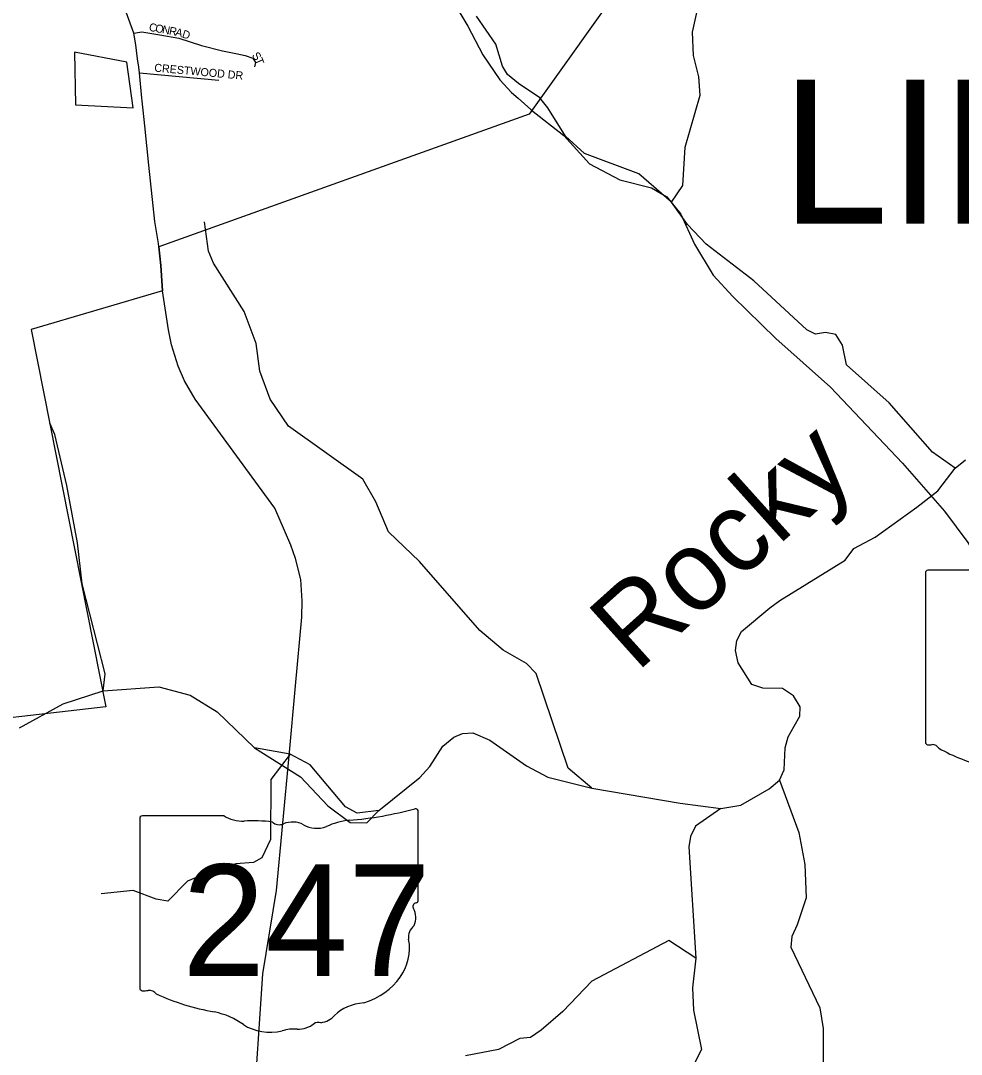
# Model space of a CAD drawing. Extents: x 1525783 to 1900577, y 218250 to 627376.
# Drawn here: x 1653092 to 1658967, y 429415 to 435875 of the extents above; entities that cross this region are included whole.
import ezdxf

# ---------------------------------------------------------------- set-up
doc = ezdxf.new("R2010")
doc.units = 0
for name, color, linetype in [('GM_X_City_Street', 7, 'Continuous'), ('GM_X_City_Street_Text', 7, 'Continuous'), ('GM_X_Corporation', 7, 'Continuous'), ('GM_X_Major_River', 7, 'Continuous'), ('GM_X_Major_River_Text', 7, 'Continuous'), ('GM_X_Minor_River', 7, 'Continuous'), ('GM_X_State_Location', 7, 'Continuous'), ('GM_X_State_Route', 7, 'Continuous'), ('GM_X_State_Shield', 7, 'Continuous'), ('GM_X_Township_Text', 7, 'Continuous')]:
    doc.layers.add(name, color=color, linetype=linetype)

msp = doc.modelspace()

# ---------------------------------------------------------------- linework, layer by layer
at = {"layer": 'GM_X_City_Street'}
for points in [[(1653799, 435796.8), (1653848, 435805.9), (1653960.5, 435785.9), (1654078.5, 435766), (1654220.1, 435720.6), (1654352.6, 435686.1), (1654436.1, 435669.7), (1654493.1, 435657.6), (1654541.1, 435641.1), (1654559, 435612.9), (1654552.7, 435586.8)], [(1653833.7, 435548.1), (1654329.2, 435502.6)]]:
    msp.add_lwpolyline(points, dxfattribs=at)
at = {"layer": 'GM_X_Corporation'}
msp.add_lwpolyline([(1656896.6, 436173.4), (1656267.8, 435291.1), (1653955, 434461.3), (1653966.5, 434344.3), (1653976.5, 434186.5), (1653156.5, 433944.8), (1653623, 431587), (1652498.3, 431458.2)], dxfattribs=at)
msp.add_lwpolyline([(1653427.7, 435677.7), (1653433.5, 435349.3), (1653793.5, 435330.4), (1653753.9, 435616.3)], close=True, dxfattribs=at)
at = {"layer": 'GM_X_Major_River'}
for points in [[(1655329, 430939.9), (1655584.2, 431144.9), (1655647.5, 431214), (1655727.9, 431341), (1655797, 431398), (1655851.4, 431421.1), (1655915.6, 431424), (1656022.8, 431378.1), (1656252.2, 431217.8), (1656385.1, 431147.3), (1656660.1, 431078.5), (1657211, 430984.8), (1657464.7, 430952.4), (1657589.1, 430972.4), (1657767.1, 431073.6), (1657832.2, 431128.7), (1657861.4, 431194.3), (1657867.9, 431330.6), (1657885.1, 431400.5), (1657922.4, 431466), (1657959.5, 431529.6), (1657960.6, 431587.7), (1657919.8, 431656.6), (1657850.5, 431701.9), (1657728.4, 431704), (1657658.8, 431727.2), (1657573.1, 431863), (1657556.5, 431939.5), (1657565.6, 432001.5), (1657594.6, 432057.2), (1657771.5, 432206.6), (1657834.4, 432251.6), (1658241.3, 432503.4), (1658296.7, 432576.6), (1658430.1, 432646.5), (1658689.7, 432834.6), (1658821.7, 432936.6), (1658928.3, 433079.2), (1658993.3, 433130.2)], [(1653083.2, 431456.3), (1653356.2, 431606.1), (1653605.9, 431688), (1653954.7, 431712.2), (1654150, 431660.7), (1654318.3, 431555.6), (1654552.5, 431331)], [(1654552.5, 431331), (1654839.5, 431149.6), (1655010.4, 430968.2), (1655150.7, 430863.5), (1655254.8, 430861.8), (1655329, 430939.9)], [(1655329, 430939.9), (1655193.8, 430923), (1655120.4, 430962.3), (1654898.9, 431224.8), (1654774, 431291.1), (1654552.5, 431331)]]:
    msp.add_lwpolyline(points, dxfattribs=at)
at = {"layer": 'GM_X_Minor_River'}
for points in [[(1657156.3, 434741.6), (1657228.2, 434844.6), (1657242.5, 435085), (1657336.4, 435410.3), (1657328.5, 435524.7), (1657294.8, 435657.6), (1657287.4, 435804.1), (1657328.8, 435989.9), (1657486.7, 436420.3), (1657491.3, 436680.9), (1657501.7, 436923.4), (1657590, 437158.5), (1657764.5, 437398.1), (1657975.4, 437549)], [(1658928.3, 433079.2), (1658788, 433177.8), (1658517.2, 433487.2), (1658249.2, 433724.4), (1658225.4, 433847.1), (1658182.5, 433914), (1658118.7, 433927.2), (1658056.4, 433916.2), (1658002.8, 433943.2), (1657672, 434249.6), (1657373.8, 434479.2), (1657257.9, 434601.5), (1657156.3, 434741.6), (1656953.2, 434917.5), (1656613.1, 435045.6), (1656494.9, 435153.9), (1656384, 435330.2), (1656335.1, 435393.2), (1656200.5, 435481.7), (1656133.5, 435539), (1656100.3, 435589.7), (1656058.8, 435728.8), (1655939.8, 435903.2)], [(1656660.1, 431078.5), (1656512.2, 431203.3), (1656312.6, 431794.3), (1656251.7, 431857.5), (1656105, 431940.2), (1655959.1, 432065), (1655582.4, 432494.5), (1655389.5, 432680.3), (1655310.8, 432868.1), (1655229.3, 433009.9), (1654764.7, 433340.6), (1654649.6, 433509), (1654584.7, 433684.6), (1654561.7, 433857.4), (1654487.2, 434057.2), (1654296.4, 434359.2), (1654265.7, 434433.9), (1654239, 434616.9)], [(1653605.9, 431688), (1653619.8, 431794.1), (1653475.8, 432356), (1653446.3, 432611.2), (1653380.7, 432971.2), (1653304.3, 433289.3), (1653273.5, 433360)], [(1654774, 431291.1), (1654655, 431132.7), (1654652.3, 430757.8), (1654598.2, 430642.4), (1654545.6, 430613.2), (1654435.3, 430605), (1654298.5, 430567.2), (1654133.1, 430497.9), (1654010.7, 430373.6), (1653938.8, 430384.9), (1653793.7, 430439.5), (1653595.1, 430418.8)], [(1657832.2, 431128.7), (1657952.5, 430801.7), (1657990.9, 430602.5), (1657997.2, 430393.9), (1657942.1, 430224.3), (1657908.7, 430152.7), (1657901.5, 430084.6), (1658082.9, 429706.5), (1658104.6, 429577.8), (1658105.1, 429273), (1658122.2, 429220.5), (1658299, 429035), (1658431.7, 428958.5), (1658668.7, 428553.4), (1658719.7, 428494.3)], [(1657464.7, 430952.4), (1657306.5, 430840.8), (1657275.3, 430777.2), (1657266.1, 430711.1), (1657309.7, 430016.5), (1657288.3, 429830.4), (1657293.8, 429691.9), (1657343.4, 429446.4), (1657277, 429315.1)], [(1657309.7, 430016.5), (1657139.5, 430127.7), (1656658.4, 429873.2), (1656478.8, 429683.7), (1656342.6, 429565.7), (1656275.7, 429520.8), (1656209.5, 429513.9), (1656076.1, 429445.9), (1655871.2, 429405.3)]]:
    msp.add_lwpolyline(points, dxfattribs=at)
at = {"layer": 'GM_X_State_Route'}
for points in [[(1653814.6, 435689.6), (1653809.9, 435724.2), (1653799, 435796.8), (1653704.6, 436054.6), (1653622.7, 436273), (1653601.6, 436331.8), (1653595.6, 436396.5), (1653601.6, 436479.2), (1653616.7, 436557), (1653624, 436602.1)], [(1655517.9, 436327.6), (1655542.6, 436308.5), (1655628.4, 436235.9), (1655687, 436161), (1655756, 436057.4), (1655884.7, 435840.8), (1655978.9, 435661.8), (1656085.6, 435504.9), (1656157.8, 435426.4), (1656199.2, 435390.1)], [(1653821.6, 435637.3), (1653814.6, 435689.6)], [(1653828.7, 435584.9), (1653821.6, 435637.3)], [(1653850.1, 435374.6), (1653848.4, 435390.7), (1653833.7, 435548.1), (1653828.7, 435584.9)], [(1653866.8, 435216.9), (1653850.1, 435374.6)], [(1656199.2, 435390.1), (1656279.1, 435320.1)], [(1656279.1, 435320.1), (1656283.3, 435316.5), (1656484.2, 435156.4), (1656645.2, 434979.5), (1656834.7, 434879.8), (1657032.6, 434830.2), (1657128.4, 434773.3), (1657215.7, 434666.4), (1657300.5, 434479.1), (1657417.3, 434285.6), (1657540.5, 434150.3), (1657808.9, 433889.5), (1658149.2, 433584), (1658600.4, 433109.2), (1658862.6, 432810.3), (1659007.3, 432614.6), (1659454.7, 431890.9), (1659761.4, 431387), (1660281.9, 430444.7), (1660411.7, 430224.9)], [(1653951.7, 434482), (1653929.6, 434620.9), (1653892.7, 434972.6), (1653866.8, 435216.9)], [(1653974.4, 434218.8), (1653966.5, 434344.3), (1653954.9, 434462.2), (1653951.7, 434482)], [(1654768, 431280.8), (1654808.3, 431718.4), (1654847.6, 432147.6), (1654850.6, 432250.4), (1654841.6, 432383.4), (1654808.3, 432513.4), (1654778.1, 432598.1), (1654738.8, 432688.7), (1654678.4, 432827.8), (1654180.7, 433510.6), (1654114.3, 433623.5), (1654076.1, 433716.5), (1654034.6, 433849.4), (1654014.7, 433942.4), (1653976.5, 434186.5), (1653974.4, 434218.8)], [(1655460.8, 422723.9), (1655566.8, 423732), (1655552.5, 423929.2), (1655401.5, 424457.7), (1655132.9, 425439.2), (1654852.5, 426511), (1654815.3, 426817.4), (1654544.7, 429013.7), (1654603.4, 429918.4), (1654690.4, 430439.7), (1654768, 431280.8)]]:
    msp.add_lwpolyline(points, dxfattribs=at)
at = {"layer": 'GM_X_State_Shield'}
for p, q in [((1658744.2, 432423.5), (1658744.2, 431366.9)), ((1659165.6, 432441.7), (1658757.9, 432441.7)), ((1655575.4, 430379.6), (1655575.4, 430932.3)), ((1653835.2, 430887.9), (1653835.2, 429831.3)), ((1654362, 430906.1), (1653852.3, 430906.1)), ((1655575.2, 430379.7), (1655575.4, 430379.6))]:
    msp.add_line(p, q, dxfattribs=at)
for centre, radius, start, end in [((1658760.1, 432425.8), 16.1, 98.1301, 188.1301), ((1658760.2, 431364.6), 16.3, 171.95839, 258.30661), ((1658762.7, 431472.7), 124.2, 267.33899, 280.60386), ((1658788.1, 431305.9), 44.8, 29.74838, 93.27175), ((1659353.4, 432255.3), 1066.1, 240.41292, 257.1985)]:
    msp.add_arc(centre, radius, start, end, dxfattribs=at)
for centre, major_axis, start_param, end_param in [((1654955.5, 432346.7), (1845.5, 0), 4.814394, 5.042369), ((1655556.1, 430934.6), (19.4, 0), 6.141152, 7.989035), ((1653855.1, 430890.2), (20.2, 0), 1.712693, 3.28349), ((1654483.3, 431028.8), (195.5, 0), 4.042523, 4.731795), ((1654548.2, 430312.9), (702, 0), 1.404758, 1.657858), ((1654707.5, 430895.7), (56.4, 0), 3.836095, 5.185415), ((1654790.4, 430773.5), (117.3, 0), 0.950623, 2.079405), ((1655190.9, 430583.4), (371.3, 0), 1.699011, 2.107814), ((1654941.7, 430941), (141.1, 0), 4.081561, 5.145723), ((1655570.9, 430339), (30, 0), 1.883978, 3.671073), ((1655554.7, 430377.4), (20.7, 0), 5.05454, 6.418171), ((1655380.2, 430269.1), (180, 0), 5.934695, 6.695948), ((1655644.8, 430148.2), (130.9, 0), 2.387724, 3.262537), ((1655058.9, 430077.9), (461.6, 0), 5.101752, 6.440018), ((1653855.3, 429829), (20.3, 0), 3.00124, 4.508301), ((1653858.4, 429937.1), (155.2, 0), 4.665946, 4.897461), ((1653890.2, 429770.3), (56, 0), 0.519207, 1.627899), ((1654596.8, 430719.7), (1332.7, 0), 4.195997, 4.488961), ((1655253.5, 429534.6), (252.8, 0), 1.647645, 2.488434), ((1654199.4, 429356.6), (417, 0), 0.823519, 1.323587), ((1654933.2, 429728.9), (149.1, 0), 4.937069, 5.64225), ((1654650.4, 429765.1), (264.6, 0), 4.026481, 4.996735), ((1654803.3, 429399.8), (217.4, 0), 1.495662, 1.94098), ((1654822.6, 429686), (141, 0), 4.691044, 5.507374), ((1654950.2, 429583.6), (39.7, 0), 1.147584, 2.315152)]:
    msp.add_ellipse(centre, major_axis=major_axis, ratio=0.8, start_param=start_param, end_param=end_param, dxfattribs=at)

# ---------------------------------------------------------------- texts
at = {"layer": 'GM_X_City_Street_Text'}
for s, rotation, p in [('C', 349.39974, (1653890, 435812.3)), ('O', 349.4043, (1653929, 435805.1)), ('N', 349.40585, (1653972.2, 435797)), ('R', 349.39974, (1654015.5, 435788.9)), ('A', 346.34018, (1654053.7, 435781.7)), ('D', 341.81733, (1654095.5, 435771.6)), ('S', 307.48197, (1654532.9, 435656)), ('T', 291.91808, (1654552.5, 435631.1)), ('CRESTWOOD DR', 354.75712, (1653924.4, 435557.3))]:
    msp.add_text(s, height=50, rotation=rotation, dxfattribs=at).set_placement(p)
at = {"layer": 'GM_X_Major_River_Text'}
msp.add_text('Rocky', height=499.92, rotation=41.93797, dxfattribs=at).set_placement((1656938.9, 431797.4))
at = {"layer": 'GM_X_State_Location'}
for s in ['s', 'r']:
    msp.add_text(s, height=1, dxfattribs=at).set_placement((1654685.7, 430289.4))
msp.add_text('247', height=1, rotation=0.00001, dxfattribs=at).set_placement((1654332.7, 430216.6))
at = {"layer": 'GM_X_State_Shield'}
msp.add_text('247', height=696.1, dxfattribs=at).set_placement((1654101, 429905.8))
at = {"layer": 'GM_X_Township_Text'}
msp.add_text('LIBERTY', height=900, rotation=0.00001, dxfattribs=at).set_placement((1657842.9, 434606.2))

doc.saveas('drawing.dxf')
